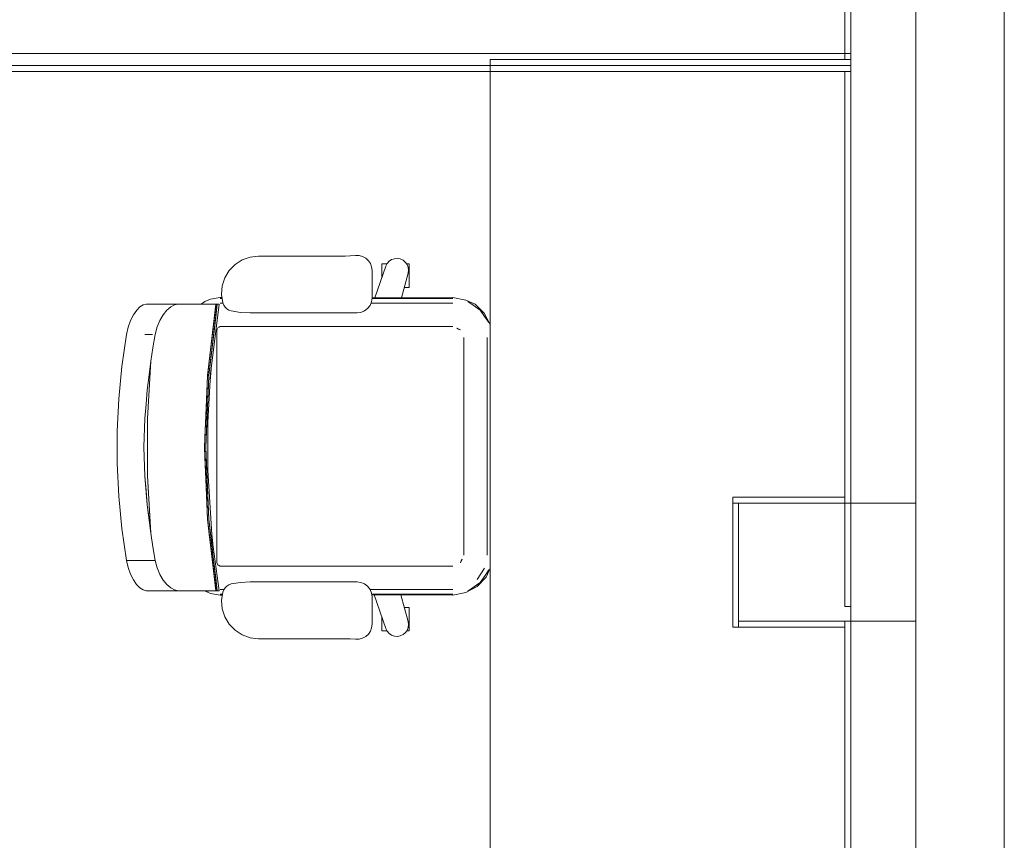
# Model space of a CAD drawing. Header units: millimetres. Extents: x 2 to 902, y -447 to 199.
# Tile 1039 of 1056: x 82.49 to 85.82, y 173.29 to 176.07. Entities that reach past the tile are written whole.
import ezdxf

# ---------------------------------------------------------------- set-up
doc = ezdxf.new("R2010")
doc.units = ezdxf.units.MM
doc.header["$MEASUREMENT"] = 0
for name, color, linetype, lineweight in [('IFC-Elemento de mobília-Contorno', 152, 'Continuous', 5), ('IFC-Laje-Contorno', 134, 'Continuous', 5), ('IFC-Parede padrão-Contorno', 44, 'Continuous', 5), ('IFC-Pilar-Contorno', 83, 'Continuous', 5), ('IFC-Viga-Contorno', 66, 'Continuous', 5)]:
    doc.layers.add(name, color=color, linetype=linetype, lineweight=lineweight)

msp = doc.modelspace()

# ---------------------------------------------------------------- linework, layer by layer
at = {"layer": 'IFC-Elemento de mobília-Contorno', "color": 7, "lineweight": 5}
for p, q in [((83.2436, 175.259), (83.2706, 175.2687)), ((83.2436, 175.259), (83.2706, 175.2687)), ((83.2706, 175.2687), (83.2991, 175.2719)), ((83.2706, 175.2687), (83.2991, 175.2719)), ((83.2991, 175.2719), (83.5922, 175.2719)), ((83.2991, 175.2719), (83.5922, 175.2719)), ((83.5922, 175.2719), (83.6098, 175.2724)), ((83.5922, 175.2719), (83.6098, 175.2724)), ((83.6098, 175.2724), (83.6275, 175.2737)), ((83.6098, 175.2724), (83.6275, 175.2737)), ((83.6275, 175.2737), (83.6396, 175.2735)), ((83.6275, 175.2737), (83.6396, 175.2735)), ((83.6396, 175.2735), (83.6513, 175.2704)), ((83.6396, 175.2735), (83.6513, 175.2704)), ((83.6513, 175.2704), (83.6619, 175.2647)), ((83.6513, 175.2704), (83.6619, 175.2647)), ((83.6619, 175.2647), (83.6709, 175.2565)), ((83.6619, 175.2647), (83.6709, 175.2565)), ((83.7495, 175.26), (83.759, 175.2633)), ((83.7495, 175.26), (83.759, 175.2633)), ((83.759, 175.2633), (83.769, 175.2642)), ((83.759, 175.2633), (83.769, 175.2642)), ((83.769, 175.2642), (83.779, 175.2625)), ((83.769, 175.2642), (83.779, 175.2625)), ((83.779, 175.2625), (83.7882, 175.2583)), ((83.779, 175.2625), (83.7882, 175.2583)), ((83.1996, 175.2228), (83.2195, 175.2435)), ((83.1996, 175.2228), (83.2195, 175.2435)), ((83.2195, 175.2435), (83.2436, 175.259)), ((83.2195, 175.2435), (83.2436, 175.259)), ((83.6709, 175.2565), (83.6777, 175.2465)), ((83.6709, 175.2565), (83.6777, 175.2465)), ((83.6777, 175.2465), (83.6819, 175.2352)), ((83.6777, 175.2465), (83.6819, 175.2352)), ((83.6819, 175.2352), (83.6834, 175.2232)), ((83.6819, 175.2352), (83.6834, 175.2232)), ((83.6929, 175.1307), (83.73, 175.2377)), ((83.6929, 175.1307), (83.73, 175.2377)), ((83.7168, 175.2454), (83.7184, 175.2454)), ((83.7168, 175.1996), (83.7168, 175.2454)), ((83.7168, 175.2454), (83.7184, 175.2454)), ((83.7168, 175.1996), (83.7168, 175.2454)), ((83.7184, 175.2454), (83.7229, 175.2454)), ((83.7184, 175.2454), (83.7229, 175.2454)), ((83.7229, 175.2454), (83.7302, 175.2454)), ((83.7229, 175.2454), (83.7302, 175.2454)), ((83.73, 175.2377), (83.7345, 175.2467)), ((83.73, 175.2377), (83.7345, 175.2467)), ((83.7302, 175.2454), (83.7339, 175.2454)), ((83.7302, 175.2454), (83.7339, 175.2454)), ((83.7345, 175.2467), (83.7411, 175.2543)), ((83.7345, 175.2467), (83.7411, 175.2543)), ((83.7411, 175.2543), (83.7495, 175.26)), ((83.7411, 175.2543), (83.7495, 175.26)), ((83.7882, 175.2583), (83.796, 175.2519)), ((83.7882, 175.2583), (83.796, 175.2519)), ((83.796, 175.2519), (83.802, 175.2438)), ((83.796, 175.2519), (83.802, 175.2438)), ((83.8008, 175.2454), (83.8024, 175.2454)), ((83.8008, 175.2454), (83.8024, 175.2454)), ((83.802, 175.2438), (83.8057, 175.2344)), ((83.802, 175.2438), (83.8057, 175.2344)), ((83.8024, 175.2454), (83.8069, 175.2454)), ((83.8024, 175.2454), (83.8069, 175.2454)), ((83.8057, 175.2344), (83.8069, 175.2244)), ((83.8057, 175.2344), (83.8069, 175.2244)), ((83.8069, 175.2454), (83.8085, 175.2454)), ((83.8069, 175.2454), (83.8085, 175.2454)), ((83.8085, 175.1661), (83.8085, 175.2454)), ((83.8085, 175.1661), (83.8085, 175.2454)), ((83.1762, 175.1709), (83.1849, 175.1982)), ((83.1762, 175.1709), (83.1849, 175.1982)), ((83.1849, 175.1982), (83.1996, 175.2228)), ((83.1849, 175.1982), (83.1996, 175.2228)), ((83.6834, 175.1307), (83.6834, 175.2232)), ((83.6834, 175.1307), (83.6834, 175.2232)), ((83.783, 175.131), (83.8055, 175.2144)), ((83.783, 175.131), (83.8055, 175.2144)), ((83.8055, 175.2144), (83.8069, 175.2244)), ((83.8055, 175.2144), (83.8069, 175.2244)), ((83.1739, 175.1424), (83.1762, 175.1709)), ((83.1739, 175.1424), (83.1762, 175.1709)), ((83.7924, 175.1661), (83.7951, 175.1661)), ((83.7924, 175.1661), (83.7951, 175.1661)), ((83.7951, 175.1661), (83.8024, 175.1661)), ((83.7951, 175.1661), (83.8024, 175.1661)), ((83.8024, 175.1661), (83.8069, 175.1661)), ((83.8024, 175.1661), (83.8069, 175.1661)), ((83.8069, 175.1661), (83.8085, 175.1661)), ((83.8069, 175.1661), (83.8085, 175.1661)), ((83.1367, 175.1264), (83.1694, 175.1316)), ((83.1367, 175.1264), (83.1694, 175.1316)), ((83.1694, 175.1316), (83.1755, 175.1316)), ((83.1694, 175.1316), (83.1755, 175.1316)), ((83.1694, 175.128), (83.176, 175.128)), ((83.1739, 175.1424), (83.1781, 175.114)), ((83.1739, 175.1424), (83.1781, 175.114)), ((83.6816, 175.1175), (83.6834, 175.1307)), ((83.6816, 175.1175), (83.6834, 175.1307)), ((83.683, 175.128), (83.9568, 175.128)), ((83.6834, 175.1307), (83.9568, 175.1316)), ((83.6834, 175.1307), (83.9568, 175.1316)), ((83.9568, 175.1316), (84.0008, 175.1229)), ((83.9568, 175.1316), (84.0008, 175.1229)), ((82.8866, 175.0885), (82.8976, 175.1)), ((82.8866, 175.0885), (82.8976, 175.1)), ((82.8976, 175.1), (82.9086, 175.1072)), ((82.8976, 175.1), (82.9086, 175.1072)), ((82.9086, 175.1072), (82.9189, 175.1096)), ((82.9086, 175.1072), (82.9189, 175.1096)), ((82.9189, 175.1096), (83.0269, 175.1096)), ((82.9189, 175.1096), (83.0269, 175.1096)), ((82.989, 175.0889), (83.0019, 175.1002)), ((82.989, 175.0889), (83.0019, 175.1002)), ((83.0019, 175.1002), (83.0147, 175.1072)), ((83.0019, 175.1002), (83.0147, 175.1072)), ((83.0147, 175.1072), (83.0269, 175.1096)), ((83.0147, 175.1072), (83.0269, 175.1096)), ((83.0269, 175.1096), (83.062, 175.1096)), ((83.0269, 175.1096), (83.062, 175.1096)), ((83.062, 175.1096), (83.0917, 175.1096)), ((83.062, 175.1096), (83.0917, 175.1096)), ((83.0917, 175.1096), (83.1159, 175.1096)), ((83.0917, 175.1096), (83.1159, 175.1096)), ((83.1048, 175.1096), (83.1176, 175.1186)), ((83.1048, 175.1096), (83.1176, 175.1186)), ((83.1159, 175.1096), (83.1344, 175.1096)), ((83.1159, 175.1096), (83.1344, 175.1096)), ((83.1176, 175.1186), (83.1367, 175.1264)), ((83.1176, 175.1186), (83.1367, 175.1264)), ((83.1261, 174.8678), (83.1551, 175.1096)), ((83.1305, 174.8678), (83.1595, 175.1096)), ((83.1344, 175.1096), (83.1471, 175.1096)), ((83.1344, 175.1096), (83.1471, 175.1096)), ((83.1353, 174.9447), (83.1551, 175.1096)), ((83.1367, 174.8733), (83.1656, 175.1096)), ((83.1367, 174.8733), (83.1656, 175.1096)), ((83.14, 174.9832), (83.1551, 175.1096)), ((83.1446, 175.0217), (83.1551, 175.1096)), ((83.1471, 175.1096), (83.154, 175.1096)), ((83.1471, 175.1096), (83.154, 175.1096)), ((83.1498, 175.0656), (83.1556, 175.1096)), ((83.1498, 175.0656), (83.1556, 175.1096)), ((83.154, 175.1096), (83.1551, 175.1096)), ((83.154, 175.1096), (83.1551, 175.1096)), ((83.1542, 175.0656), (83.1595, 175.1096)), ((83.1542, 175.0656), (83.1595, 175.1096)), ((83.1551, 175.1096), (83.1556, 175.1096)), ((83.1551, 175.1096), (83.1556, 175.1096)), ((83.1556, 175.1096), (83.1561, 175.1096)), ((83.1556, 175.1096), (83.1561, 175.1096)), ((83.1561, 175.1096), (83.1595, 175.1096)), ((83.1561, 175.1096), (83.1595, 175.1096)), ((83.1595, 175.1096), (83.1642, 175.1096)), ((83.1595, 175.1096), (83.1642, 175.1096)), ((83.1642, 175.1096), (83.1656, 175.1096)), ((83.1642, 175.1096), (83.1656, 175.1096)), ((83.1694, 175.1125), (83.1787, 175.1125)), ((83.1781, 175.114), (83.1812, 175.1063)), ((83.1781, 175.114), (83.1812, 175.1063)), ((83.1812, 175.1063), (83.1858, 175.0994)), ((83.1812, 175.1063), (83.1858, 175.0994)), ((83.1858, 175.0994), (83.1918, 175.0937)), ((83.1858, 175.0994), (83.1918, 175.0937)), ((83.658, 175.0867), (83.6685, 175.0948)), ((83.658, 175.0867), (83.6685, 175.0948)), ((83.6685, 175.0948), (83.6766, 175.1053)), ((83.6685, 175.0948), (83.6766, 175.1053)), ((83.6766, 175.1053), (83.6816, 175.1175)), ((83.6766, 175.1053), (83.6816, 175.1175)), ((83.6795, 175.1125), (83.6828, 175.1125)), ((83.6795, 175.1125), (83.7887, 175.1125)), ((83.6795, 175.1125), (83.6828, 175.1125)), ((83.6828, 175.1125), (83.9568, 175.1125)), ((84.0008, 175.1229), (84.032, 175.1088)), ((84.0008, 175.1229), (84.032, 175.1088)), ((84.0072, 175.118), (84.0257, 175.1057)), ((84.0072, 175.118), (84.0257, 175.1057)), ((84.0257, 175.1057), (84.0499, 175.0894)), ((84.0257, 175.1057), (84.0499, 175.0894)), ((84.032, 175.1088), (84.0629, 175.0793)), ((84.032, 175.1088), (84.0629, 175.0793)), ((82.8661, 175.0539), (82.8759, 175.073)), ((82.8661, 175.0539), (82.8759, 175.073)), ((82.8759, 175.073), (82.8866, 175.0885)), ((82.8759, 175.073), (82.8866, 175.0885)), ((82.9653, 175.0545), (82.9766, 175.0736)), ((82.9653, 175.0545), (82.9766, 175.0736)), ((82.9766, 175.0736), (82.989, 175.0889)), ((82.9766, 175.0736), (82.989, 175.0889)), ((83.1305, 174.8678), (83.1542, 175.0656)), ((83.1353, 174.9447), (83.1498, 175.0656)), ((83.1446, 175.0217), (83.1498, 175.0656)), ((83.1496, 175.0272), (83.1542, 175.0656)), ((83.1496, 175.0272), (83.1542, 175.0656)), ((83.1918, 175.0937), (83.1989, 175.0894)), ((83.1918, 175.0937), (83.1989, 175.0894)), ((83.1989, 175.0894), (83.2068, 175.0867)), ((83.1989, 175.0894), (83.2068, 175.0867)), ((83.2068, 175.0867), (83.2384, 175.0816)), ((83.2068, 175.0867), (83.2384, 175.0816)), ((83.2384, 175.0816), (83.2703, 175.0799)), ((83.2384, 175.0816), (83.2703, 175.0799)), ((83.2703, 175.0799), (83.6326, 175.0799)), ((83.2703, 175.0799), (83.6326, 175.0799)), ((83.6326, 175.0799), (83.6457, 175.0816)), ((83.6326, 175.0799), (83.6457, 175.0816)), ((83.6457, 175.0816), (83.658, 175.0867)), ((83.6457, 175.0816), (83.658, 175.0867)), ((84.0499, 175.0894), (84.0642, 175.068)), ((84.0499, 175.0894), (84.0785, 175.0467)), ((84.0629, 175.0793), (84.0834, 175.0403)), ((84.0629, 175.0793), (84.0834, 175.0403)), ((84.0642, 175.068), (84.0785, 175.0467)), ((82.8524, 175.007), (82.8581, 175.0316)), ((82.8524, 175.007), (82.8581, 175.0316)), ((82.8581, 175.0316), (82.8661, 175.0539)), ((82.8581, 175.0316), (82.8661, 175.0539)), ((82.9495, 175.007), (82.956, 175.032)), ((82.9495, 175.007), (82.956, 175.032)), ((82.956, 175.032), (82.9653, 175.0545)), ((82.956, 175.032), (82.9653, 175.0545)), ((83.1579, 175.0217), (83.1603, 175.0274)), ((83.1593, 175.0251), (83.1603, 175.0274)), ((83.1613, 175.0298), (83.1694, 175.0331)), ((83.1613, 175.0298), (83.166, 175.0317)), ((83.166, 175.0317), (83.1694, 175.0331)), ((83.1694, 175.0331), (83.9568, 175.0331)), ((83.9701, 175.0276), (83.9765, 175.025)), ((83.9701, 175.0276), (83.9829, 175.0223)), ((84.0834, 175.0403), (84.0838, 175.0384)), ((84.0834, 175.0403), (84.0838, 175.0384)), ((82.8366, 174.8985), (82.8524, 175.007)), ((82.8366, 174.8985), (82.8524, 175.007)), ((82.914, 175.007), (82.9406, 175.007)), ((82.9417, 174.9617), (82.9495, 175.007)), ((82.9417, 174.9617), (82.9495, 175.007)), ((83.1305, 174.8678), (83.1496, 175.0272)), ((83.1353, 174.9447), (83.1446, 175.0217)), ((83.14, 174.9832), (83.1446, 175.0217)), ((83.145, 174.9887), (83.1496, 175.0272)), ((83.1579, 175.0217), (83.1593, 175.0251)), ((83.1579, 174.2343), (83.1579, 175.0217)), ((83.9717, 175.027), (83.9829, 175.0223)), ((83.9765, 175.025), (83.9829, 175.0223)), ((83.9936, 174.2597), (83.9936, 174.9963)), ((83.9936, 174.2597), (83.9936, 174.9963)), ((84.073, 174.2597), (84.073, 174.9963)), ((82.9348, 174.9162), (82.9417, 174.9617)), ((82.9348, 174.9162), (82.9417, 174.9617)), ((83.1377, 174.9282), (83.145, 174.9887)), ((83.1377, 174.9282), (83.145, 174.9887)), ((83.1261, 174.8678), (83.1353, 174.9447)), ((83.1305, 174.8678), (83.1377, 174.9282)), ((83.1307, 174.9061), (83.1353, 174.9447)), ((82.826, 174.7892), (82.8366, 174.8985)), ((82.826, 174.7892), (82.8366, 174.8985)), ((82.9232, 174.7222), (82.9348, 174.9162)), ((82.9267, 174.8522), (82.9348, 174.9162)), ((82.9267, 174.7812), (82.9348, 174.9162)), ((82.9267, 174.8522), (82.9348, 174.9162)), ((82.9303, 174.8401), (82.9348, 174.9162)), ((83.1258, 174.859), (83.1307, 174.9062)), ((83.1258, 174.859), (83.1307, 174.9062)), ((83.1261, 174.8678), (83.1307, 174.9062)), ((83.1165, 174.6244), (83.1261, 174.8678)), ((83.1208, 174.6244), (83.1305, 174.8678)), ((83.1237, 174.8069), (83.1261, 174.8678)), ((83.1237, 174.8069), (83.1261, 174.8678)), ((83.1277, 174.7102), (83.1367, 174.8733)), ((83.1277, 174.7102), (83.1367, 174.8733)), ((83.1281, 174.8069), (83.1305, 174.8678)), ((83.1354, 174.8498), (83.1385, 174.8881)), ((83.1354, 174.8498), (83.1385, 174.8881)), ((82.9226, 174.8196), (82.9267, 174.8522)), ((82.9226, 174.8196), (82.9267, 174.8522)), ((82.9232, 174.7222), (82.9303, 174.8401)), ((82.9232, 174.7222), (82.9303, 174.8401)), ((82.9267, 174.7812), (82.9303, 174.8401)), ((82.9182, 174.7711), (82.9226, 174.8196)), ((82.9182, 174.7711), (82.9226, 174.8196)), ((83.1213, 174.7461), (83.1237, 174.8069)), ((83.1213, 174.7461), (83.1237, 174.8069)), ((83.1256, 174.7461), (83.1281, 174.8069)), ((82.8207, 174.6794), (82.826, 174.7892)), ((82.8207, 174.6794), (82.826, 174.7892)), ((82.9139, 174.7225), (82.9182, 174.7711)), ((82.9139, 174.7225), (82.9182, 174.7711)), ((82.9232, 174.7222), (82.9267, 174.7812)), ((82.9232, 174.7222), (82.9267, 174.7812)), ((83.1189, 174.6852), (83.1213, 174.7461)), ((83.1189, 174.6852), (83.1213, 174.7461)), ((83.1208, 174.6244), (83.1256, 174.7461)), ((83.1232, 174.6852), (83.1256, 174.7461)), ((83.1277, 174.7043), (83.129, 174.735)), ((83.1277, 174.7043), (83.129, 174.735)), ((82.9106, 174.625), (82.9139, 174.7225)), ((82.9106, 174.625), (82.9139, 174.7225)), ((82.9232, 174.5278), (82.9232, 174.7222)), ((83.1274, 174.5467), (83.1277, 174.7102)), ((83.1274, 174.5467), (83.1277, 174.7102)), ((82.8207, 174.6794), (82.8207, 174.5694)), ((82.8207, 174.6794), (82.8207, 174.5694)), ((83.1165, 174.6244), (83.1189, 174.6852)), ((83.1165, 174.6244), (83.1189, 174.6852)), ((83.1208, 174.6244), (83.1232, 174.6852)), ((82.9106, 174.625), (82.9138, 174.5275)), ((82.9106, 174.625), (82.9138, 174.5275)), ((83.1165, 174.6244), (83.1189, 174.5636)), ((83.1165, 174.6244), (83.1213, 174.5027)), ((83.1165, 174.6244), (83.1189, 174.5636)), ((83.1165, 174.6244), (83.1261, 174.381)), ((83.1208, 174.6244), (83.1305, 174.381)), ((83.1208, 174.6244), (83.1232, 174.5635)), ((82.8207, 174.5694), (82.8261, 174.4595)), ((82.8207, 174.5694), (82.8261, 174.4595)), ((83.1189, 174.5636), (83.1213, 174.5027)), ((83.1189, 174.5636), (83.1213, 174.5027)), ((83.1232, 174.5635), (83.1256, 174.5027)), ((83.1232, 174.5635), (83.1256, 174.5027)), ((83.1232, 174.5635), (83.1305, 174.381)), ((82.9138, 174.5275), (82.9182, 174.4789)), ((82.9138, 174.5275), (82.9182, 174.4789)), ((82.9138, 174.5275), (82.9225, 174.4304)), ((82.9232, 174.5278), (82.9302, 174.4099)), ((82.9232, 174.5278), (82.9267, 174.4688)), ((82.9232, 174.5278), (82.9267, 174.4688)), ((82.9232, 174.5278), (82.9347, 174.3338)), ((83.1274, 174.5467), (83.1424, 174.3131)), ((83.1274, 174.5467), (83.1424, 174.3131)), ((83.1213, 174.5027), (83.1237, 174.4419)), ((83.1256, 174.5027), (83.1305, 174.381)), ((82.9182, 174.4789), (82.9225, 174.4304)), ((82.9182, 174.4789), (82.9225, 174.4304)), ((82.9267, 174.4688), (82.9302, 174.4099)), ((82.9267, 174.4688), (82.9302, 174.4099)), ((82.8261, 174.4595), (82.8367, 174.3502)), ((82.8261, 174.4595), (82.8367, 174.3502)), ((82.9225, 174.4304), (82.9266, 174.3978)), ((82.9225, 174.4304), (82.9347, 174.3338)), ((82.9225, 174.4304), (82.9266, 174.3978)), ((83.1237, 174.4419), (83.1261, 174.381)), ((82.9266, 174.3978), (82.9347, 174.3338)), ((82.9266, 174.3978), (82.9347, 174.3338)), ((82.9302, 174.4099), (82.9347, 174.3338)), ((83.1261, 174.381), (83.1334, 174.3206)), ((83.1261, 174.381), (83.1551, 174.1392)), ((83.1261, 174.381), (83.1406, 174.2601)), ((83.1305, 174.381), (83.1351, 174.3425)), ((83.1305, 174.381), (83.1448, 174.2619)), ((82.8367, 174.3502), (82.8524, 174.2418)), ((82.8367, 174.3502), (82.8524, 174.2418)), ((82.9347, 174.3338), (82.9416, 174.2877)), ((82.9347, 174.3338), (82.9416, 174.2877)), ((83.1351, 174.3425), (83.1443, 174.2656)), ((83.1351, 174.3425), (83.1397, 174.3041)), ((83.1351, 174.3425), (83.1397, 174.3041)), ((83.1351, 174.3425), (83.1448, 174.2619)), ((83.1413, 174.3302), (83.1444, 174.2985)), ((83.1413, 174.3302), (83.1444, 174.2985)), ((83.1334, 174.3206), (83.1406, 174.2601)), ((83.1397, 174.3041), (83.1443, 174.2656)), ((83.1397, 174.3041), (83.1443, 174.2656)), ((83.1397, 174.3041), (83.1448, 174.2619)), ((83.1424, 174.3131), (83.1656, 174.1392)), ((83.1424, 174.3131), (83.1656, 174.1392)), ((82.9416, 174.2877), (82.9495, 174.2418)), ((82.9416, 174.2877), (82.9495, 174.2418)), ((83.1443, 174.2656), (83.1448, 174.2619)), ((83.1448, 174.2619), (83.1542, 174.1831)), ((83.1448, 174.2619), (83.1489, 174.2271)), ((83.1448, 174.2619), (83.1595, 174.1392)), ((83.1448, 174.2619), (83.1489, 174.2271)), ((82.8524, 174.2418), (82.8581, 174.2172)), ((82.8524, 174.2418), (82.8581, 174.2172)), ((82.8524, 174.2418), (82.9495, 174.2418)), ((82.9141, 174.2418), (82.9495, 174.2418)), ((82.9495, 174.2418), (82.956, 174.2167)), ((82.9495, 174.2418), (82.956, 174.2167)), ((83.1406, 174.2601), (83.1452, 174.2216)), ((83.1406, 174.2601), (83.1452, 174.2216)), ((83.1579, 174.2343), (83.1613, 174.2262)), ((83.1579, 174.2343), (83.1593, 174.2309)), ((83.1593, 174.2309), (83.1613, 174.2262)), ((83.9829, 174.2336), (83.9881, 174.2464)), ((83.9829, 174.2336), (83.9855, 174.24)), ((83.9855, 174.24), (83.9881, 174.2464)), ((82.8581, 174.2172), (82.8661, 174.1949)), ((82.8581, 174.2172), (82.8661, 174.1949)), ((82.8661, 174.1949), (82.8759, 174.1757)), ((82.8661, 174.1949), (82.8759, 174.1757)), ((82.956, 174.2167), (82.9653, 174.1943)), ((82.956, 174.2167), (82.9653, 174.1943)), ((82.9653, 174.1943), (82.9766, 174.1752)), ((82.9653, 174.1943), (82.9766, 174.1752)), ((83.1452, 174.2216), (83.1498, 174.1831)), ((83.1452, 174.2216), (83.1498, 174.1831)), ((83.1489, 174.2271), (83.1542, 174.1831)), ((83.1489, 174.2271), (83.1542, 174.1831)), ((83.1636, 174.2252), (83.1694, 174.2228)), ((83.1636, 174.2252), (83.166, 174.2242)), ((83.166, 174.2242), (83.1694, 174.2228)), ((83.1694, 174.2228), (83.9568, 174.2228)), ((84.0389, 174.1775), (84.0641, 174.2152)), ((84.0662, 174.1908), (84.0785, 174.2093)), ((84.0662, 174.1908), (84.0785, 174.2093)), ((84.0693, 174.1845), (84.0834, 174.2157)), ((84.0693, 174.1845), (84.0834, 174.2157)), ((84.0834, 174.2157), (84.0838, 174.2176)), ((84.0834, 174.2157), (84.0838, 174.2176)), ((82.8759, 174.1757), (82.8865, 174.1603)), ((82.8759, 174.1757), (82.8865, 174.1603)), ((82.9766, 174.1752), (82.989, 174.1599)), ((82.9766, 174.1752), (82.989, 174.1599)), ((83.1498, 174.1831), (83.1557, 174.1392)), ((83.1498, 174.1831), (83.1551, 174.1392)), ((83.1498, 174.1831), (83.1557, 174.1392)), ((83.1542, 174.1831), (83.1595, 174.1392)), ((83.1989, 174.1594), (83.2068, 174.1621)), ((83.1989, 174.1594), (83.2068, 174.1621)), ((83.2068, 174.1621), (83.2384, 174.1672)), ((83.2068, 174.1621), (83.2384, 174.1672)), ((83.2384, 174.1672), (83.2703, 174.1689)), ((83.2384, 174.1672), (83.2703, 174.1689)), ((83.2703, 174.1689), (83.6326, 174.1689)), ((83.2703, 174.1689), (83.6326, 174.1689)), ((83.6326, 174.1689), (83.6457, 174.1672)), ((83.6326, 174.1689), (83.6457, 174.1672)), ((83.6457, 174.1672), (83.658, 174.1621)), ((83.6457, 174.1672), (83.658, 174.1621)), ((83.658, 174.1621), (83.6685, 174.154)), ((83.658, 174.1621), (83.6685, 174.154)), ((84.0072, 174.138), (84.0499, 174.1665)), ((84.0286, 174.1523), (84.0499, 174.1665)), ((84.0398, 174.1536), (84.0693, 174.1845)), ((84.0398, 174.1536), (84.0693, 174.1845)), ((84.0499, 174.1665), (84.0662, 174.1908)), ((84.0499, 174.1665), (84.0662, 174.1908)), ((82.8865, 174.1603), (82.8976, 174.1488)), ((82.8865, 174.1603), (82.8976, 174.1488)), ((82.8976, 174.1488), (82.9086, 174.1416)), ((82.8976, 174.1488), (82.9086, 174.1416)), ((82.9086, 174.1416), (82.9189, 174.1392)), ((82.9086, 174.1416), (82.9189, 174.1392)), ((82.9189, 174.1392), (83.0269, 174.1392)), ((82.9189, 174.1392), (83.0269, 174.1392)), ((82.989, 174.1599), (83.0019, 174.1486)), ((82.989, 174.1599), (83.0019, 174.1486)), ((83.0019, 174.1486), (83.0147, 174.1416)), ((83.0019, 174.1486), (83.0147, 174.1416)), ((83.0147, 174.1416), (83.0269, 174.1392)), ((83.0147, 174.1416), (83.0269, 174.1392)), ((83.0269, 174.1392), (83.062, 174.1392)), ((83.0269, 174.1392), (83.062, 174.1392)), ((83.062, 174.1392), (83.0917, 174.1392)), ((83.062, 174.1392), (83.0917, 174.1392)), ((83.0917, 174.1392), (83.116, 174.1392)), ((83.0917, 174.1392), (83.116, 174.1392)), ((83.1159, 174.1392), (83.1344, 174.1392)), ((83.1159, 174.1392), (83.1344, 174.1392)), ((83.116, 174.1392), (83.1367, 174.1296)), ((83.116, 174.1392), (83.1367, 174.1296)), ((83.124, 174.1392), (83.1287, 174.1361)), ((83.124, 174.1392), (83.1287, 174.1361)), ((83.1344, 174.1392), (83.1471, 174.1392)), ((83.1344, 174.1392), (83.1471, 174.1392)), ((83.1367, 174.1296), (83.1694, 174.1244)), ((83.1367, 174.1296), (83.1694, 174.1244)), ((83.1471, 174.1392), (83.154, 174.1392)), ((83.1471, 174.1392), (83.154, 174.1392)), ((83.154, 174.1392), (83.1551, 174.1392)), ((83.154, 174.1392), (83.1551, 174.1392)), ((83.1551, 174.1392), (83.1557, 174.1392)), ((83.1551, 174.1392), (83.1557, 174.1392)), ((83.1557, 174.1392), (83.1561, 174.1392)), ((83.1557, 174.1392), (83.1561, 174.1392)), ((83.1561, 174.1392), (83.1595, 174.1392)), ((83.1561, 174.1392), (83.1595, 174.1392)), ((83.1595, 174.1392), (83.1642, 174.1392)), ((83.1595, 174.1392), (83.1642, 174.1392)), ((83.1642, 174.1392), (83.1656, 174.1392)), ((83.1642, 174.1392), (83.1656, 174.1392)), ((83.1694, 174.1435), (83.1818, 174.1435)), ((83.1694, 174.128), (83.1771, 174.128)), ((83.1739, 174.1064), (83.1781, 174.1348)), ((83.1739, 174.1064), (83.1781, 174.1348)), ((83.1781, 174.1348), (83.1812, 174.1425)), ((83.1781, 174.1348), (83.1812, 174.1425)), ((83.1812, 174.1425), (83.1858, 174.1494)), ((83.1812, 174.1425), (83.1858, 174.1494)), ((83.1858, 174.1494), (83.1918, 174.1551)), ((83.1858, 174.1494), (83.1918, 174.1551)), ((83.1918, 174.1551), (83.1989, 174.1594)), ((83.1918, 174.1551), (83.1989, 174.1594)), ((83.6685, 174.154), (83.6766, 174.1435)), ((83.6685, 174.154), (83.6766, 174.1435)), ((83.6766, 174.1435), (83.6816, 174.1313)), ((83.6766, 174.1435), (83.7887, 174.1435)), ((83.6766, 174.1435), (83.7174, 174.1435)), ((83.6766, 174.1435), (83.6816, 174.1313)), ((83.6816, 174.1313), (83.6834, 174.1181)), ((83.6816, 174.1313), (83.6834, 174.1181)), ((83.6821, 174.128), (83.9568, 174.128)), ((83.7174, 174.1435), (83.9568, 174.1435)), ((83.9568, 174.1244), (84.0008, 174.1331)), ((83.9568, 174.1244), (84.0008, 174.1331)), ((84.0008, 174.1331), (84.0398, 174.1536)), ((84.0008, 174.1331), (84.0398, 174.1536)), ((84.0072, 174.138), (84.0286, 174.1523)), ((83.1694, 174.1244), (83.1766, 174.1244)), ((83.1694, 174.1244), (83.1766, 174.1244)), ((83.1739, 174.1064), (83.1762, 174.0779)), ((83.1739, 174.1064), (83.1762, 174.0779)), ((83.6824, 174.1252), (83.9568, 174.1244)), ((83.6824, 174.1252), (83.9568, 174.1244)), ((83.6834, 174.0256), (83.6834, 174.1181)), ((83.6834, 174.0256), (83.6834, 174.1181)), ((83.6904, 174.1252), (83.73, 174.0111)), ((83.6904, 174.1252), (83.73, 174.0111)), ((83.781, 174.1249), (83.8055, 174.0344)), ((83.781, 174.1249), (83.8055, 174.0344)), ((83.1762, 174.0779), (83.1849, 174.0506)), ((83.1762, 174.0779), (83.1849, 174.0506)), ((83.7924, 174.0827), (83.7951, 174.0827)), ((83.7924, 174.0827), (83.7951, 174.0827)), ((83.7951, 174.0827), (83.8024, 174.0827)), ((83.7951, 174.0827), (83.8024, 174.0827)), ((83.8024, 174.0827), (83.8069, 174.0827)), ((83.8024, 174.0827), (83.8069, 174.0827)), ((83.8069, 174.0827), (83.8085, 174.0827)), ((83.8069, 174.0827), (83.8085, 174.0827)), ((83.8085, 174.0034), (83.8085, 174.0827)), ((83.8085, 174.0034), (83.8085, 174.0827)), ((83.1849, 174.0506), (83.1996, 174.026)), ((83.1849, 174.0506), (83.1996, 174.026)), ((83.7168, 174.0034), (83.7168, 174.0492)), ((83.7168, 174.0034), (83.7168, 174.0492)), ((83.8055, 174.0344), (83.8069, 174.0244)), ((83.8055, 174.0344), (83.8069, 174.0244)), ((83.1996, 174.026), (83.2195, 174.0053)), ((83.1996, 174.026), (83.2195, 174.0053)), ((83.2195, 174.0053), (83.2436, 173.9898)), ((83.2195, 174.0053), (83.2436, 173.9898)), ((83.6709, 173.9923), (83.6777, 174.0023)), ((83.6709, 173.9923), (83.6777, 174.0023)), ((83.6777, 174.0023), (83.6819, 174.0136)), ((83.6777, 174.0023), (83.6819, 174.0136)), ((83.6819, 174.0136), (83.6834, 174.0256)), ((83.6819, 174.0136), (83.6834, 174.0256)), ((83.7168, 174.0034), (83.7184, 174.0034)), ((83.7168, 174.0034), (83.7184, 174.0034)), ((83.7184, 174.0034), (83.7229, 174.0034)), ((83.7184, 174.0034), (83.7229, 174.0034)), ((83.7229, 174.0034), (83.7302, 174.0034)), ((83.7229, 174.0034), (83.7302, 174.0034)), ((83.73, 174.0111), (83.7345, 174.0021)), ((83.73, 174.0111), (83.7345, 174.0021)), ((83.7302, 174.0034), (83.7339, 174.0034)), ((83.7302, 174.0034), (83.7339, 174.0034)), ((83.7345, 174.0021), (83.7411, 173.9945)), ((83.7345, 174.0021), (83.7411, 173.9945)), ((83.7411, 173.9945), (83.7495, 173.9888)), ((83.7411, 173.9945), (83.7495, 173.9888)), ((83.7882, 173.9905), (83.796, 173.9969)), ((83.7882, 173.9905), (83.796, 173.9969)), ((83.796, 173.9969), (83.802, 174.005)), ((83.796, 173.9969), (83.802, 174.005)), ((83.8008, 174.0034), (83.8024, 174.0034)), ((83.8008, 174.0034), (83.8024, 174.0034)), ((83.802, 174.005), (83.8057, 174.0144)), ((83.802, 174.005), (83.8057, 174.0144)), ((83.8024, 174.0034), (83.8069, 174.0034)), ((83.8024, 174.0034), (83.8069, 174.0034)), ((83.8057, 174.0144), (83.8069, 174.0244)), ((83.8057, 174.0144), (83.8069, 174.0244)), ((83.8069, 174.0034), (83.8085, 174.0034)), ((83.8069, 174.0034), (83.8085, 174.0034)), ((83.2436, 173.9898), (83.2706, 173.9801)), ((83.2436, 173.9898), (83.2706, 173.9801)), ((83.2706, 173.9801), (83.2991, 173.9768)), ((83.2706, 173.9801), (83.2991, 173.9768)), ((83.2991, 173.9768), (83.5922, 173.9768)), ((83.2991, 173.9768), (83.5922, 173.9768)), ((83.5922, 173.9768), (83.6098, 173.9764)), ((83.5922, 173.9768), (83.6098, 173.9764)), ((83.6098, 173.9764), (83.6275, 173.9751)), ((83.6098, 173.9764), (83.6275, 173.9751)), ((83.6275, 173.9751), (83.6396, 173.9753)), ((83.6275, 173.9751), (83.6396, 173.9753)), ((83.6396, 173.9753), (83.6513, 173.9784)), ((83.6396, 173.9753), (83.6513, 173.9784)), ((83.6513, 173.9784), (83.6619, 173.9841)), ((83.6513, 173.9784), (83.6619, 173.9841)), ((83.6619, 173.9841), (83.6709, 173.9923)), ((83.6619, 173.9841), (83.6709, 173.9923)), ((83.7495, 173.9888), (83.759, 173.9855)), ((83.7495, 173.9888), (83.759, 173.9855)), ((83.759, 173.9855), (83.769, 173.9846)), ((83.759, 173.9855), (83.769, 173.9846)), ((83.769, 173.9846), (83.779, 173.9863)), ((83.769, 173.9846), (83.779, 173.9863)), ((83.779, 173.9863), (83.7882, 173.9905)), ((83.779, 173.9863), (83.7882, 173.9905))]:
    msp.add_line(p, q, dxfattribs=at)
at = {"layer": 'IFC-Laje-Contorno', "color": 7, "lineweight": 5}
for p, q in [((78.5038, 175.9574), (85.3038, 175.9574)), ((84.0838, 175.9374), (85.3038, 175.9374)), ((84.0838, 158.4021), (84.0838, 175.9374)), ((85.3038, 174.4361), (85.3038, 175.9574)), ((85.3038, 174.4361), (85.3038, 175.9374)), ((84.0838, 158.4221), (84.0838, 175.8974)), ((85.3038, 167.0375), (85.3038, 174.0361)), ((85.3038, 172.8135), (85.3038, 174.0361))]:
    msp.add_line(p, q, dxfattribs=at)
at = {"layer": 'IFC-Parede padrão-Contorno', "color": 7, "lineweight": 5}
for p, q in [((85.8238, 164.0997), (85.8238, 187.5174)), ((85.5238, 175.7441), (85.5238, 179.6777)), ((85.3038, 146.0244), (85.3038, 176.496)), ((78.5038, 175.8974), (83.501, 175.8974)), ((80.3066, 175.9174), (85.3038, 175.9174)), ((83.501, 175.8974), (85.3038, 175.8974)), ((85.2838, 174.6621), (85.2838, 175.8974)), ((85.5238, 171.8104), (85.5238, 175.7441)), ((85.2838, 174.0861), (85.2838, 174.6621)), ((84.9043, 174.4432), (84.9043, 174.4561)), ((84.9043, 174.4561), (85.0395, 174.4561)), ((84.9043, 174.4361), (84.9043, 174.4432)), ((84.9043, 174.4361), (85.1485, 174.4361)), ((84.9043, 174.1658), (84.9043, 174.4361)), ((84.9243, 174.2864), (84.9243, 174.4361)), ((85.0395, 174.4561), (85.2838, 174.4561)), ((84.9243, 174.0161), (84.9243, 174.2864)), ((84.9043, 174.0161), (84.9043, 174.1658)), ((85.2838, 174.0861), (85.2974, 174.0861)), ((85.2974, 174.0861), (85.3038, 174.0861)), ((85.0524, 174.0361), (85.2838, 174.0361)), ((85.2838, 169.263), (85.2838, 174.0361)), ((84.9043, 174.0161), (84.9171, 174.0161)), ((84.9171, 174.0161), (84.9243, 174.0161)), ((84.9243, 174.0161), (85.1556, 174.0161)), ((85.1556, 174.0161), (85.2838, 174.0161))]:
    msp.add_line(p, q, dxfattribs=at)
at = {"layer": 'IFC-Pilar-Contorno', "color": 7, "lineweight": 5}
for p, q in [((84.9243, 174.1697), (84.9243, 174.4361)), ((84.9243, 174.4361), (84.9922, 174.4361)), ((84.9243, 174.4361), (85.3192, 174.4361)), ((84.9922, 174.4361), (85.1247, 174.4361)), ((85.1247, 174.4361), (85.5243, 174.4361)), ((85.3192, 174.4361), (85.4553, 174.4361)), ((85.4553, 174.4361), (85.5243, 174.4361)), ((85.5243, 174.3908), (85.5243, 174.4361)), ((85.5243, 174.1728), (85.5243, 174.4361)), ((85.5243, 174.3025), (85.5243, 174.3908)), ((84.9243, 174.0361), (84.9243, 174.2994)), ((85.5243, 174.0361), (85.5243, 174.3025)), ((84.9243, 174.0814), (84.9243, 174.1697)), ((85.5243, 174.0821), (85.5243, 174.1728)), ((84.9243, 174.0361), (84.9243, 174.0814)), ((85.5243, 174.0361), (85.5243, 174.0821)), ((84.9243, 174.0361), (85.3238, 174.0361)), ((84.9243, 174.0361), (85.0603, 174.0361)), ((85.1293, 174.0361), (85.5243, 174.0361)), ((85.3238, 174.0361), (85.3918, 174.0361)), ((85.3918, 174.0361), (85.5243, 174.0361))]:
    msp.add_line(p, q, dxfattribs=at)
at = {"layer": 'IFC-Viga-Contorno', "color": 7, "lineweight": 5}
for p, q in [((85.2841, 175.9374), (85.2841, 180.6147)), ((85.5241, 174.4361), (85.5241, 180.6147)), ((85.3038, 174.0361), (85.5241, 174.0361)), ((85.5241, 167.046), (85.5241, 174.0361))]:
    msp.add_line(p, q, dxfattribs=at)

doc.saveas('drawing.dxf')
